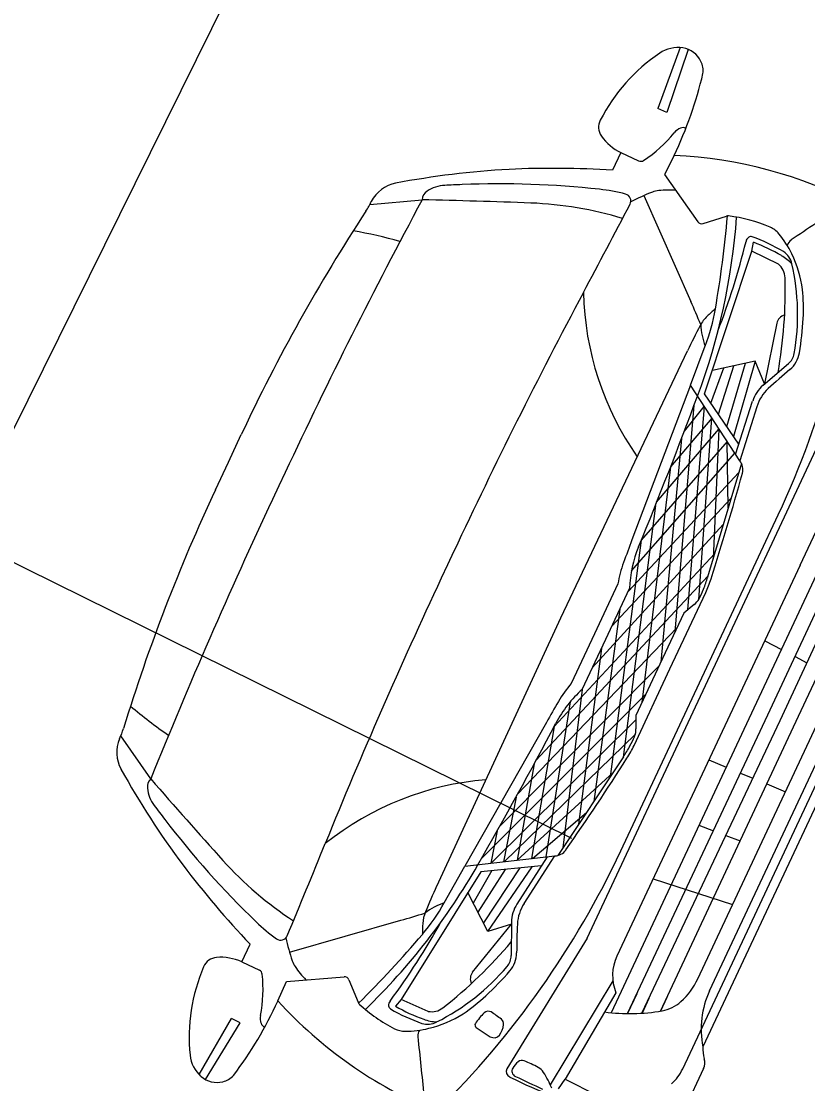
# Model space of a CAD drawing. Extents: x 14104283 to 14120882, y 8635219 to 8671666.
# Drawn here: x 14118233.36 to 14118252.4, y 8668523.17 to 8668548.89 of the extents above; entities that cross this region are included whole.
import ezdxf

# ---------------------------------------------------------------- set-up
doc = ezdxf.new("R2010")
doc.units = 0
doc.layers.add('Cell', color=7, linetype='Continuous')
doc.layers.add('dsnTextFinalPlan', color=7, linetype='Continuous')

msp = doc.modelspace()

# ---------------------------------------------------------------- linework, layer by layer
at = {"layer": 'Cell'}
for p, q in [((14118249.31, 8668548.25), (14118248.77, 8668546.78)), ((14118249.505, 8668548.206), (14118248.985, 8668546.68)), ((14118248.985, 8668546.68), (14118248.77, 8668546.78)), ((14118247.874, 8668545.711), (14118247.672, 8668545.281)), ((14118247.874, 8668545.711), (14118248.302, 8668545.511)), ((14118248.43, 8668544.669), (14118249.568, 8668542.104)), ((14118241.796, 8668544.454), (14118243.061, 8668544.567)), ((14118249.868, 8668543.992), (14118250.427, 8668544.172)), ((14118251.684, 8668543.008), (14118251.045, 8668543.327)), ((14118251.123, 8668540.662), (14118250.087, 8668540.434)), ((14118250.233, 8668539.377), (14118250.605, 8668540.549)), ((14118250.435, 8668539.081), (14118250.891, 8668540.612)), ((14118251.12, 8668540.662), (14118250.602, 8668538.834)), ((14118251.313, 8668540.081), (14118251.931, 8668540.601)), ((14118250.053, 8668539.642), (14118250.364, 8668540.495)), ((14118249.555, 8668540.077), (14118248.141, 8668536.335)), ((14118249.642, 8668539.584), (14118249.182, 8668534.109)), ((14118250.648, 8668538.402), (14118251.062, 8668539.695)), ((14118251.165, 8668539.557), (14118250.75, 8668538.246)), ((14118247.054, 8668526.689), (14118252.785, 8668538.922)), ((14118249.342, 8668538.792), (14118248.838, 8668533.376)), ((14118252.209, 8668535.719), (14118253.579, 8668538.643)), ((14118248.128, 8668535.583), (14118250.628, 8668538.434)), ((14118248.053, 8668535.094), (14118250.725, 8668537.964)), ((14118250.79, 8668538.185), (14118249.973, 8668535.434)), ((14118247.656, 8668534.247), (14118250.537, 8668537.333)), ((14118248.707, 8668537.17), (14118247.928, 8668531.073)), ((14118247.869, 8668528.806), (14118251.68, 8668536.941)), ((14118247.181, 8668533.233), (14118250.351, 8668536.706)), ((14118252.209, 8668535.719), (14118247.776, 8668526.257)), ((14118245.816, 8668530.992), (14118249.979, 8668535.455)), ((14118247.849, 8668534.657), (14118247.214, 8668530)), ((14118245.371, 8668530.175), (14118249.226, 8668534.203)), ((14118251.354, 8668533.893), (14118251.757, 8668533.682)), ((14118247.401, 8668533.702), (14118246.848, 8668529.451)), ((14118252.091, 8668533.507), (14118252.376, 8668533.358)), ((14118244.947, 8668529.411), (14118248.791, 8668533.276)), ((14118244.499, 8668528.619), (14118248.469, 8668532.588)), ((14118246.937, 8668532.712), (14118246.469, 8668528.882)), ((14118246.645, 8668532.411), (14118246.059, 8668528.66)), ((14118246.07, 8668531.913), (14118244.099, 8668528.431)), ((14118244.732, 8668528.505), (14118248.234, 8668531.975)), ((14118236.493, 8668530.547), (14118235.77, 8668531.591)), ((14118245.05, 8668528.542), (14118248.225, 8668531.634)), ((14118253.226, 8668531.256), (14118249.856, 8668524.062)), ((14118247.934, 8668531.082), (14118246.344, 8668528.693)), ((14118250.002, 8668531.007), (14118250.421, 8668530.832)), ((14118250.77, 8668530.688), (14118251.067, 8668530.564)), ((14118251.406, 8668530.424), (14118251.857, 8668530.237)), ((14118245.334, 8668530.107), (14118245.035, 8668528.541)), ((14118245.733, 8668528.622), (14118247.037, 8668529.734)), ((14118244.881, 8668529.293), (14118244.722, 8668528.504)), ((14118249.763, 8668529.426), (14118250.114, 8668529.293)), ((14118250.412, 8668529.179), (14118250.762, 8668529.046)), ((14118245.529, 8668527.527), (14118246.271, 8668528.685)), ((14118244.651, 8668526.855), (14118245.725, 8668528.422)), ((14118246.085, 8668528.663), (14118245.357, 8668527.517)), ((14118244.752, 8668528.327), (14118244.295, 8668527.542)), ((14118245.071, 8668528.358), (14118244.409, 8668527.323)), ((14118245.428, 8668528.393), (14118244.544, 8668527.062)), ((14118248.655, 8668528.131), (14118250.577, 8668527.504)), ((14118244.653, 8668526.852), (14118244.165, 8668527.794)), ((14118239.851, 8668526.356), (14118242.55, 8668527.124)), ((14118245.222, 8668527.078), (14118245.217, 8668526.27)), ((14118247.054, 8668526.689), (14118245.11, 8668523.531)), ((14118238.694, 8668526.117), (14118238.896, 8668526.547)), ((14118238.694, 8668526.117), (14118239.122, 8668525.916)), ((14118241.291, 8668525.685), (14118241.511, 8668525.14)), ((14118247.679, 8668525.66), (14118246.161, 8668523.145)), ((14118248.259, 8668525.347), (14118248.034, 8668524.865)), ((14118243.21, 8668524.92), (14118242.556, 8668525.207)), ((14118248.552, 8668525.228), (14118248.386, 8668524.874)), ((14118248.987, 8668525.253), (14118248.834, 8668524.925)), ((14118237.663, 8668523.388), (14118238.446, 8668524.744)), ((14118237.822, 8668523.267), (14118238.661, 8668524.643)), ((14118238.661, 8668524.643), (14118238.446, 8668524.744)), ((14118244.369, 8668524.532), (14118244.712, 8668524.307)), ((14118249.874, 8668523.535), (14118248.685, 8668520.996)), ((14118246.365, 8668523.045), (14118246.52, 8668523.279))]:
    msp.add_line(p, q, dxfattribs=at)
for points in [[(14118249.163, 8668545.642), (14118248.931, 8668545.18), (14118249.736, 8668544.037)], [(14118250.727, 8668538.65), (14118249.899, 8668539.868), (14118251.045, 8668543.327), (14118251.081, 8668543.539)], [(14118251.644, 8668541.577), (14118251.351, 8668540.113), (14118251.123, 8668540.662)], [(14118250.75, 8668538.246), (14118249.555, 8668540.077), (14118249.914, 8668541.028)], [(14118243.414, 8668527.949), (14118246.415, 8668534.447), (14118249.487, 8668540.912)], [(14118254.542, 8668539.627), (14118251.089, 8668532.257), (14118247.636, 8668524.887)], [(14118249.409, 8668538.966), (14118249.892, 8668539.561), (14118249.486, 8668534.637)], [(14118248.029, 8668524.865), (14118251.433, 8668532.096), (14118254.811, 8668539.34)], [(14118249.758, 8668534.894), (14118250.075, 8668539.28), (14118249.076, 8668538.102), (14118248.379, 8668532.397)], [(14118248.379, 8668524.874), (14118251.726, 8668531.959), (14118255.027, 8668539.066)], [(14118248.738, 8668537.246), (14118250.246, 8668539.018), (14118250.104, 8668535.874)], [(14118249.368, 8668523.527), (14118253.032, 8668531.347), (14118256.696, 8668539.168)], [(14118238.059, 8668537.549), (14118238.372, 8668538.215), (14118238.684, 8668538.882)], [(14118250.47, 8668537.106), (14118250.443, 8668538.717), (14118248.365, 8668536.325), (14118247.612, 8668530.599)], [(14118248.835, 8668524.926), (14118252.052, 8668531.806), (14118255.28, 8668538.682)], [(14118239.749, 8668537.969), (14118239.596, 8668537.642), (14118239.442, 8668537.315)], [(14118249.736, 8668525.709), (14118252.495, 8668531.599), (14118255.254, 8668537.489)], [(14118250.021, 8668525.42), (14118252.84, 8668531.437), (14118255.659, 8668537.455)], [(14118243.831, 8668536.057), (14118243.678, 8668535.73), (14118243.524, 8668535.403)], [(14118250.139, 8668535.992), (14118246.257, 8668531.818), (14118245.709, 8668528.619)], [(14118247.801, 8668535.267), (14118247.236, 8668534.062), (14118246.672, 8668532.857)], [(14118246.937, 8668532.712), (14118247.51, 8668533.934), (14118248.083, 8668535.156)], [(14118248.19, 8668531.358), (14118249.057, 8668533.209), (14118249.925, 8668535.061)], [(14118249.648, 8668534.769), (14118249.394, 8668534.563), (14118248.814, 8668533.323), (14118248.233, 8668532.084), (14118248.237, 8668531.757)], [(14118245.773, 8668530.912), (14118245.365, 8668528.579), (14118247.682, 8668530.703)], [(14118243.599, 8668527.547), (14118244.099, 8668528.431), (14118246.271, 8668528.685)], [(14118245.946, 8668528.444), (14118244.48, 8668528.3), (14118242.556, 8668525.207), (14118242.416, 8668525.043)], [(14118244.284, 8668525.866), (14118245.221, 8668527.028), (14118244.653, 8668526.852)], [(14118239.572, 8668525.171), (14118239.778, 8668525.644), (14118241.173, 8668525.758)], [(14118247.751, 8668525.371), (14118246.52, 8668523.279), (14118247.294, 8668522.889)]]:
    msp.add_lwpolyline(points, dxfattribs=at)
for centre, radius, start, end in [((14118249.251, 8668547.468), 0.784, 81.0255, 124.1157), ((14118249.282, 8668547.662), 0.588, 25.903, 81.0255), ((14118251.262, 8668544.5), 4.369, 124.1157, 152.8313), ((14118249.336, 8668547.688), 0.528, 352.7783, 25.903), ((14118239.9, 8668550.013), 10.243, 334.7378, 346.4974), ((14118247.708, 8668546.324), 0.375, 152.8313, 214.8267), ((14118246.538, 8668548.345), 3.396, 303.7113, 320.6239), ((14118249.467, 8668545.941), 0.393, 112.797, 140.6239), ((14118249.365, 8668546.184), 0.13, 53.9844, 112.797), ((14118248.379, 8668546.791), 1.192, 214.8267, 244.8976), ((14118248.354, 8668545.623), 0.124, 244.8976, 303.7113), ((14118248.664, 8668534.933), 10.72, 62.5511, 87.3329), ((14118246.325, 8668524.319), 21.016, 93.1629, 100.7123), ((14118246.213, 8668522.637), 22.691, 86.3128, 92.6456), ((14118242.582, 8668544.141), 0.844, 101.1773, 152.7566), ((14118243.653, 8668544.063), 0.854, 93.0302, 123.6081), ((14118245.37, 8668511.646), 33.316, 92.3037, 93.0302), ((14118244.929, 8668522.591), 22.362, 83.7766, 92.3037), ((14118243.33, 8668544.549), 0.269, 123.6081, 176.2389), ((14118246.874, 8668540.427), 4.42, 75.4319, 83.7766), ((14118247.943, 8668544.54), 0.17, 332.409, 75.4319), ((14118250.615, 8668539.721), 5.409, 111.4658, 117.5645), ((14118248.83, 8668544.26), 0.532, 94.4317, 111.4658), ((14118249.024, 8668541.758), 3.041, 86.6296, 94.4317), ((14118362.944, 8668480.254), 136.044, 151.78785, 154.89759), ((14118240.228, 8668545.254), 1.76, 326.7908, 335.6172), ((14118239.126, 8668370.563), 174.049, 87.83651, 88.70459), ((14118245.368, 8668535.783), 8.711, 73.0177, 87.8365), ((14117981.93, 8668683.555), 300.317, 331.94729, 332.40904), ((14118696.099, 8667882.671), 796.272, 123.795662, 123.899089), ((14118278.352, 8668520.298), 43.805, 146.7908, 154.8976), ((14118234.879, 8668545.328), 15.84, 339.6225, 355.7219), ((14118224.603, 8668546.387), 25.943, 350.096, 355.1146), ((14118250.463, 8668544.06), 0.117, 82.7532, 107.8388), ((14118250.003, 8668540.445), 3.762, 66.834, 82.7532), ((14118231.914, 8668546.207), 21.83, 334.8846, 355.168), ((14118249.832, 8668544.104), 0.117, 215.1426, 287.8388), ((14118251.26, 8668543.381), 0.569, 39.6524, 66.834), ((14118239.512, 8668532.823), 11.15, 74.3216, 80.2865), ((14118251.054, 8668543.536), 0.154, 125.0527, 172.7103), ((14118251.02, 8668543.586), 0.0929, 70.0159, 125.0527), ((14118249.56, 8668539.571), 4.364, 58.9885, 70.0159), ((14118249.86, 8668542.221), 2.387, 25.8038, 39.6524), ((14118233.077, 8668547.97), 18.364, 338.9979, 346.0901), ((14118249.482, 8668539.311), 4.52, 59.7249, 69.2733), ((14118252.126, 8668543.395), 0.239, 123.8991, 163.1821), ((14118251.192, 8668542.241), 1.127, 43.3984, 59.7249), ((14118251.533, 8668542.906), 0.491, 12.9492, 55.8348), ((14118249.374, 8668541.986), 2.926, 8.0735, 25.8038), ((14118251.412, 8668542.669), 0.434, 1.5392, 51.2583), ((14118246.652, 8668541.783), 5.499, 350.1602, 12.9492), ((14118240.417, 8668542.374), 11.434, 349.9922, 1.5392), ((14118367.026, 8668478.341), 136.044, 151.94729, 154.89759), ((14118254.209, 8668542.495), 7.246, 181.3763, 214.9276), ((14118247.191, 8668541.946), 5.101, 357.1929, 5.074), ((14118229.888, 8668533.38), 21.526, 22.2985, 23.9089), ((14118245.282, 8668542.777), 4.951, 339.3043, 350.0833), ((14118252.459, 8668539.139), 3.612, 129.5402, 133.771), ((14118250.563, 8668541.118), 0.871, 133.771, 152.4548), ((14118251.476, 8668541.627), 1.673, 182.7145, 200.9942), ((14118251.894, 8668541.527), 0.255, 103.612, 168.6783), ((14118244.517, 8668542.106), 7.779, 350.7904, 356.9762), ((14118266.039, 8668533.046), 18.326, 152.4548, 154.5834), ((14118251.668, 8668540.913), 0.408, 310.114, 350.1602), ((14118251.498, 8668540.992), 0.71, 311.1975, 349.4245), ((14118263.652, 8668526.62), 18.112, 130.1849, 132.3965), ((14118251.895, 8668539.428), 0.874, 131.7079, 162.2251), ((14118252.092, 8668539.282), 0.967, 132.3965, 163.4624), ((14118144.729, 8668578.814), 112.008, 337.61926, 339.62253), ((14118250.495, 8668538.036), 0.331, 344.6487, 39.4946), ((14118188.782, 8668554.978), 64.327, 342.27244, 344.64869), ((14118277.727, 8668518.965), 43.805, 154.8976, 163.0044), ((14118362.637, 8668479.6), 136.044, 154.89759, 158.00732), ((14118303.889, 8668515.274), 59.593, 159.30428, 159.86935), ((14118250.985, 8668535.061), 2.904, 157.6193, 178.1088), ((14118250.587, 8668534.812), 2.823, 159.8694, 170.722), ((14118366.719, 8668477.688), 136.044, 154.89759, 157.84788), ((14118246.56, 8668536.448), 3.561, 338.5081, 343.4547), ((14118247.427, 8668536.231), 2.759, 334.8976, 342.2724), ((14118247.528, 8668536.067), 2.52, 332.5591, 338.5081), ((14118249.412, 8668535.088), 0.397, 306.4113, 332.5591), ((14118248.804, 8668531.008), 2.823, 139.0732, 149.9258), ((14118248.869, 8668530.543), 2.904, 131.6864, 152.1759), ((14118243.245, 8668540.79), 11.15, 229.5086, 235.4736), ((14118297.932, 8668502.56), 59.593, 149.92582, 150.49089), ((14118234.151, 8668532.284), 1.76, 334.1779, 343.0044), ((14118147.242, 8668584.179), 112.008, 330.17264, 332.17591), ((14118236.514, 8668531.187), 0.844, 157.0386, 208.6179), ((14118245.883, 8668532.555), 2.52, 331.287, 337.2361), ((14118247.84, 8668531.734), 0.397, 337.2361, 3.3839), ((14118244.97, 8668533.055), 3.561, 326.3405, 331.287), ((14118245.692, 8668532.528), 2.759, 327.5227, 334.8976), ((14118193.753, 8668565.588), 64.327, 325.14649, 327.52273), ((14118254.139, 8668540.998), 21.016, 209.0829, 216.6322), ((14118236.679, 8668530.352), 0.269, 133.5563, 186.187), ((14118367.668, 8668644.941), 174.049, 221.09058, 221.95866), ((14118245.22, 8668523.308), 7.246, 94.8676, 128.4188), ((14118237.26, 8668530.415), 0.854, 186.187, 216.765), ((14118263.265, 8668549.844), 33.316, 216.765, 217.4915), ((14118254.574, 8668543.177), 22.362, 217.4915, 226.0186), ((14117962.568, 8668642.225), 300.317, 337.38613, 337.84788), ((14118228.099, 8668538.062), 21.83, 314.6271, 334.9105), ((14118246.269, 8668529.015), 0.331, 270.3006, 325.1465), ((14118255.36, 8668542.162), 22.691, 217.1496, 223.4824), ((14118244.719, 8668534.397), 8.711, 221.9587, 236.7775), ((14118230.671, 8668536.346), 15.84, 314.0733, 330.1726), ((14118260.051, 8668520.266), 18.326, 155.2118, 157.3403), ((14118239.29, 8668529.986), 4.951, 319.7118, 330.4909), ((14118244.138, 8668525.963), 1.673, 108.801, 127.0807), ((14118246.095, 8668527.049), 0.874, 147.5701, 178.0873), ((14118246.334, 8668526.991), 0.967, 146.3328, 177.3987), ((14118236.657, 8668547.828), 21.526, 285.8863, 287.4966), ((14118243.945, 8668526.99), 0.871, 157.3403, 176.0241), ((14118242.114, 8668530.267), 4.42, 226.0186, 234.3632), ((14118227.488, 8668536.04), 18.364, 323.7051, 330.7973), ((14118246.679, 8668526.8), 3.612, 176.0241, 180.255), ((14118263.461, 8668526.212), 18.112, 177.3987, 179.6103), ((14118239.638, 8668526.813), 0.17, 234.3632, 337.3861), ((14118245.051, 8668527.845), 5.409, 192.2307, 198.3294), ((14118223.281, 8668543.564), 25.943, 314.6805, 319.6991), ((14118236.486, 8668533.983), 11.434, 308.256, 319.803), ((14118238.117, 8668525.852), 0.375, 94.9685, 156.9639), ((14118238.188, 8668525.037), 1.192, 64.8976, 94.9685), ((14118240.421, 8668526.311), 0.532, 198.3294, 215.3635), ((14118244.809, 8668526.272), 0.408, 319.635, 359.6812), ((14118244.64, 8668526.353), 0.71, 320.3707, 358.5977), ((14118248.784, 8668525.785), 1.112, 154.8976, 201.851), ((14118241.793, 8668524.289), 4.369, 156.9639, 185.6795), ((14118239.069, 8668525.804), 0.124, 6.0839, 64.8976), ((14118242.467, 8668527.763), 3.041, 215.3635, 223.1656), ((14118240.93, 8668529.569), 5.499, 296.846, 319.635), ((14118244.483, 8668525.706), 0.255, 141.1169, 206.1832), ((14118239.316, 8668531.003), 7.779, 312.819, 319.0047), ((14118235.815, 8668525.457), 3.396, 349.1713, 6.0839), ((14118241.182, 8668525.641), 0.117, 21.9564, 94.6526), ((14118248.149, 8668526.452), 1.752, 312.2275, 334.8976), ((14118252.005, 8668524.49), 2.191, 154.8976, 191.2738), ((14118230.285, 8668529.49), 10.243, 323.2977, 335.0574), ((14118247.481, 8668532.408), 10.72, 222.4622, 247.2441), ((14118241.62, 8668525.184), 0.117, 201.9564, 227.042), ((14118244.104, 8668527.851), 3.762, 227.042, 242.9612), ((14118242.401, 8668525.065), 0.154, 137.0848, 184.7424), ((14118241.15, 8668529.052), 5.101, 304.7212, 312.6023), ((14118248.714, 8668525.83), 0.911, 279.8359, 312.2275), ((14118242.341, 8668525.06), 0.0929, 184.7424, 239.7793), ((14118244.491, 8668528.751), 4.364, 239.7793, 250.8067), ((14118244.641, 8668528.978), 4.52, 240.5219, 250.0703), ((14118243.296, 8668525.345), 0.434, 258.5368, 308.256), ((14118242.517, 8668527.349), 2.926, 283.9913, 301.7216), ((14118245.422, 8668523.961), 1.259, 132.9458, 148.3054), ((14118244.664, 8668524.775), 0.147, 62.5957, 132.9458), ((14118182.731, 8668436.751), 107.775, 54.71775, 54.88049), ((14118248.091, 8668529.423), 4.558, 262.2653, 279.8359), ((14118239.537, 8668524.746), 0.393, 169.1713, 196.9982), ((14118239.286, 8668524.669), 0.13, 196.9982, 255.8107), ((14118243.192, 8668525.101), 0.491, 253.9603, 296.846), ((14118243.484, 8668525.788), 1.127, 250.0703, 266.3968), ((14118244.408, 8668524.588), 0.0675, 148.3054, 238.2229), ((14118244.536, 8668524.644), 0.497, 322.9072, 355.0928), ((14118244.876, 8668524.615), 0.156, 355.0928, 47.0026), ((14118242.652, 8668525.007), 0.569, 242.9612, 270.1428), ((14118242.647, 8668526.825), 2.387, 270.1428, 283.9913), ((14118243.195, 8668524.332), 0.239, 146.6131, 185.8961), ((14119035.017, 8668606.104), 796.272, 185.896084, 185.999511), ((14118244.802, 8668524.443), 0.163, 236.6618, 322.9072), ((14118250.669, 8668524.015), 0.814, 176.6671, 197.1351), ((14118238.226, 8668523.934), 0.784, 185.6795, 228.7696), ((14118245.365, 8668523.477), 0.129, 150.0191, 196.9404), ((14118245.749, 8668523.255), 0.572, 129.1937, 150.0191), ((14118245.478, 8668523.588), 0.143, 67.6089, 129.1937), ((14118243.853, 8668519.645), 4.408, 62.7654, 67.6089), ((14118245.717, 8668523.266), 0.335, 31.6555, 62.7654), ((14118249.572, 8668523.676), 0.333, 334.8976, 17.1351), ((14118238.097, 8668523.786), 0.588, 228.7696, 283.8922), ((14118238.111, 8668523.728), 0.528, 283.8922, 317.0169), ((14118245.25, 8668523.468), 0.153, 155.8413, 243.5708), ((14118251.418, 8668535.877), 14.011, 243.5708, 253.0579), ((14118245.386, 8668523.483), 0.152, 196.9404, 244.144), ((14118257.636, 8668548.76), 28.241, 244.144, 245.6186), ((14118243.63, 8668521.979), 2.787, 22.7628, 31.6555), ((14118248.369, 8668523.995), 1.104, 311.4052, 334.8976)]:
    msp.add_arc(centre, radius, start, end, dxfattribs=at)
at = {"layer": 'dsnTextFinalPlan'}
for p, q in [((14118223.985, 8668520.436), (14118245.259, 8668563.464)), ((14118224.449, 8668540.102), (14118246.678, 8668529.111))]:
    msp.add_line(p, q, dxfattribs=at)

doc.saveas('drawing.dxf')
